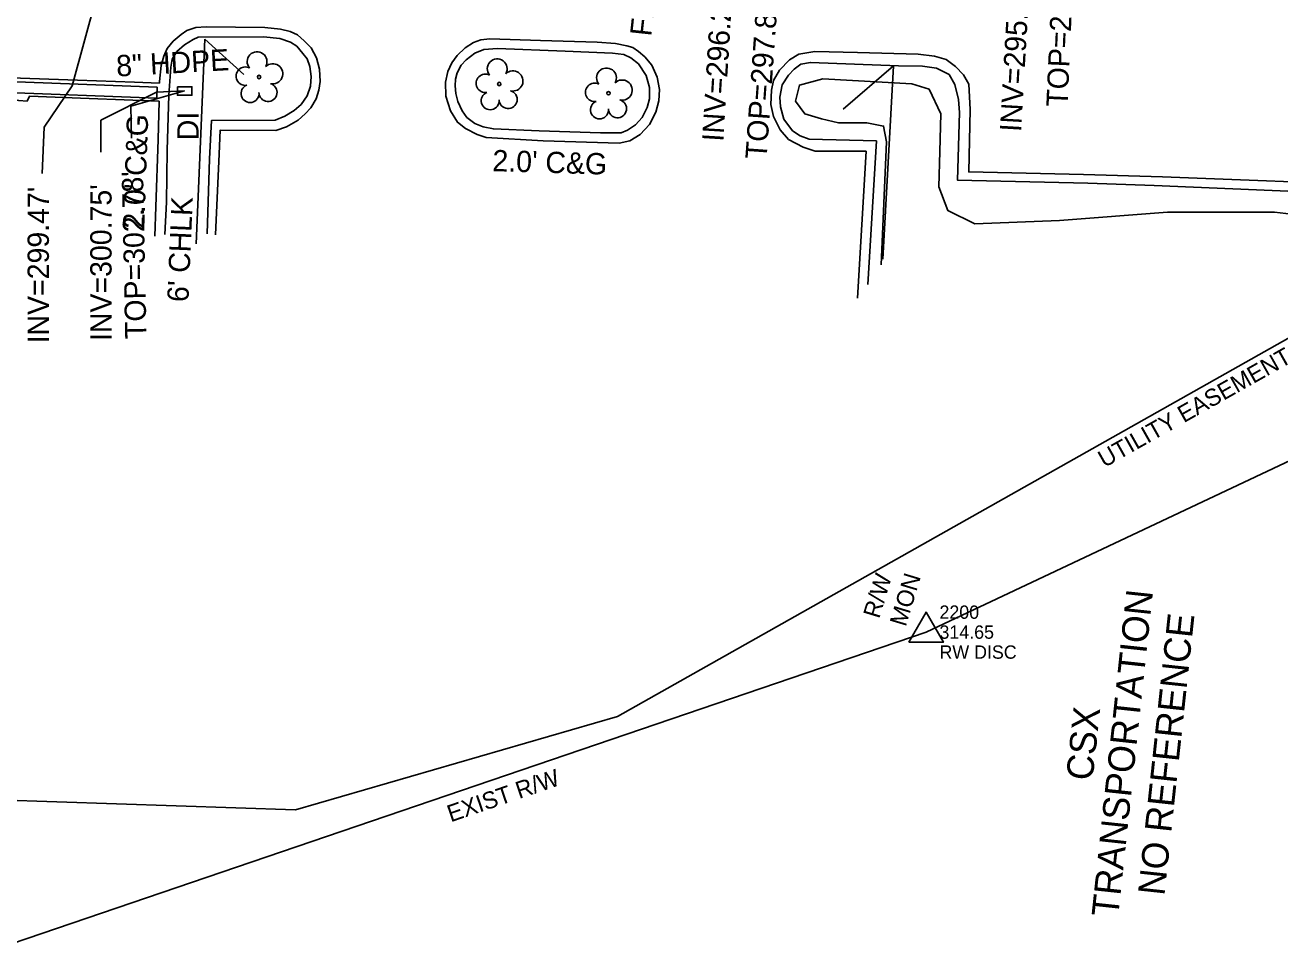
# Model space of a CAD drawing. Extents: x 2100323 to 2109811, y 740376 to 749755.
# Drawn here: x 2105494.9 to 2105730.4, y 740724.2 to 740897.7 of the extents above; entities that cross this region are included whole.
import ezdxf

# ---------------------------------------------------------------- set-up
doc = ezdxf.new("R2010")
doc.units = 0
for name, color, linetype in [('Exist Other Culture Fence Line', 7, 'Continuous'), ('Exist Other Culture Fence Line Text', 7, 'Continuous'), ('Exist Other Culture Gate', 7, 'Continuous'), ('Exist Property Deed Book Text', 7, 'Continuous'), ('Exist Property Owner Text', 7, 'Continuous'), ('Exist Right of Way Easement Line', 7, 'Continuous'), ('Exist Right of Way Easement Line Text', 7, 'Continuous'), ('Exist Right of Way Line', 7, 'Continuous'), ('Exist Right of Way Line Text', 7, 'Continuous'), ('Exist Right of Way Monument CELL', 7, 'Continuous'), ('Exist Right of Way Monument Cogo Comment', 7, 'Continuous'), ('Exist Right of Way Monument Cogo Elevation', 7, 'Continuous'), ('Exist Right of Way Monument Cogo Number', 7, 'Continuous'), ('Exist Right of Way Monument Text', 7, 'Continuous'), ('Exist Roads Change in Surface', 7, 'Continuous'), ('Exist Roads Curbs', 7, 'Continuous'), ('Exist Roads EOP Other', 7, 'Continuous'), ('Exist Roads EOP Other Text', 7, 'Continuous'), ('Exist Structure Minor Catch Basin Top Elevation', 7, 'Continuous'), ('Exist Structure Minor Drop Inlet', 7, 'Continuous'), ('Exist Structure Minor Drop Inlet Text', 7, 'Continuous'), ('Exist Structure Minor Drop Inlet Top Elevation', 7, 'Continuous'), ('Exist Structure Minor Pipes HDPE 8 Inch', 7, 'Continuous'), ('Exist Structure Minor Pipes HDPE 8 Inch Invert', 7, 'Continuous'), ('Exist Structure Minor Pipes HDPE 8 Inch Leader', 7, 'Continuous'), ('Exist Structure Minor Pipes HDPE 8 Inch Text', 7, 'Continuous'), ('Exist Structure Minor Pipes RCP 12 Inch Invert', 7, 'Continuous'), ('Exist Vegetation Tree CELL', 7, 'Continuous'), ('Exist Vegetation Woods Line', 7, 'Continuous')]:
    doc.layers.add(name, color=color, linetype=linetype)

msp = doc.modelspace()

# ---------------------------------------------------------------- linework, layer by layer
at = {"layer": 'Exist Other Culture Fence Line'}
for points in [[(2105527.03, 740856.55), (2105528.64, 740895.03)], [(2105655.89, 740853.69), (2105657.87, 740890.02)]]:
    msp.add_lwpolyline(points, dxfattribs=at)
at = {"layer": 'Exist Other Culture Gate'}
for points in [[(2105528.64, 740895.03), (2105535.97, 740888.36)], [(2105657.87, 740890.02), (2105648.4, 740881.84)]]:
    msp.add_lwpolyline(points, dxfattribs=at)
at = {"layer": 'Exist Right of Way Easement Line'}
for p, q in [((2105606.11, 740767.86), (2105829.72, 740894.07)), ((2105545.69, 740750.32), (2105606.11, 740767.86)), ((2105383.68, 740755.81), (2105545.69, 740750.32))]:
    msp.add_line(p, q, dxfattribs=at)
at = {"layer": 'Exist Right of Way Line'}
for p, q in [((2105664, 740783.68), (2105736.33, 740817.84)), ((2105489.57, 740724.2), (2105664, 740783.68))]:
    msp.add_line(p, q, dxfattribs=at)
at = {"layer": 'Exist Right of Way Monument CELL'}
msp.add_line((2105664, 740783.68), (2105664, 740783.68), dxfattribs=at)
msp.add_lwpolyline([(2105660.75, 740781.79), (2105664, 740787.43), (2105667.25, 740781.79)], close=True, dxfattribs=at)
at = {"layer": 'Exist Roads Change in Surface'}
msp.add_lwpolyline([(2105520.06, 740883.39), (2105506.94, 740883.86), (2105495.75, 740884.29), (2105495.31, 740883.34), (2105493.73, 740883.46), (2105491.62, 740883.94), (2105490.77, 740884.44), (2105488.71, 740884.55), (2105488.79, 740887.86), (2105495.81, 740887.62), (2105504.79, 740887.3), (2105515.48, 740886.94), (2105520.13, 740886.76)], dxfattribs=at)
at = {"layer": 'Exist Roads Curbs'}
for points in [[(2105529.08, 740858.44), (2105529.56, 740872.53), (2105529.94, 740879.74), (2105541.86, 740879.77), (2105543.67, 740880.58), (2105545.42, 740881.62), (2105546.74, 740882.75), (2105547.86, 740884.36), (2105548.48, 740886.17), (2105548.6, 740888.02), (2105548.38, 740889.86), (2105547.84, 740891.31), (2105547.05, 740892.34), (2105545.89, 740893.69), (2105544.74, 740894.45), (2105542.71, 740895.11), (2105539.69, 740895.46), (2105527.39, 740895.35), (2105526.45, 740894.95), (2105524.86, 740893.96), (2105523.38, 740892.67), (2105522.5, 740891.25), (2105522.27, 740889.72), (2105521.92, 740884.51), (2105521.6, 740874.15), (2105521.49, 740864.43), (2105521.14, 740858.33)], [(2105591.36, 740877.77), (2105582.8, 740878.14), (2105580.9, 740878.55), (2105579.31, 740879.2), (2105577.82, 740880.27), (2105576.93, 740881.53), (2105576.16, 740883.29), (2105575.75, 740884.78), (2105575.63, 740886.27), (2105575.68, 740887.5), (2105575.98, 740888.68), (2105576.78, 740890.15), (2105577.67, 740891.1), (2105579.31, 740892.39), (2105581.02, 740893.08), (2105583.59, 740893.27), (2105596.29, 740892.77), (2105605.18, 740892.38), (2105607.3, 740892.1), (2105608.61, 740891.52), (2105610.02, 740890.38), (2105611.48, 740888.18), (2105612.11, 740885.95), (2105612.11, 740883.8), (2105611.68, 740882.2), (2105610.71, 740880.29), (2105609.48, 740878.9), (2105607.98, 740877.91), (2105606.76, 740877.44), (2105602.89, 740877.45), (2105591.36, 740877.77)], [(2105751.07, 740865.66), (2105706.76, 740867.52), (2105694.31, 740867.96), (2105669.9, 740868.53), (2105670.26, 740881.26), (2105670.09, 740883.65), (2105669.37, 740886.49), (2105668.3, 740888.4), (2105665.91, 740889.58), (2105663.34, 740889.96), (2105658.78, 740890.02), (2105642.27, 740890.64), (2105640.5, 740890.33), (2105639.24, 740889.38), (2105638.18, 740888.27), (2105637.01, 740886.45), (2105636.57, 740884.1), (2105636.68, 740882.28), (2105637.3, 740879.96), (2105638.94, 740877.8), (2105640.37, 740876.87), (2105642.08, 740876.2), (2105654.68, 740875.89), (2105653.06, 740848.93)]]:
    msp.add_lwpolyline(points, dxfattribs=at)
at = {"layer": 'Exist Roads EOP Other'}
for points in [[(2105530.69, 740858.27), (2105531.36, 740873.49), (2105531.52, 740877.89), (2105541.99, 740877.86), (2105544, 740878.54), (2105546.16, 740879.79), (2105547.49, 740880.98), (2105548.52, 740882.14), (2105549.52, 740883.83), (2105550.07, 740885.42), (2105550.31, 740887.03), (2105550.16, 740889.39), (2105549.59, 740891.51), (2105548.63, 740893.35), (2105547.32, 740894.71), (2105546.02, 740895.79), (2105544.69, 740896.46), (2105542.83, 740896.88), (2105539.89, 740897.22), (2105528.94, 740897.31), (2105526.96, 740897.22), (2105525.3, 740896.65), (2105524.19, 740895.9), (2105522.72, 740894.65), (2105521.58, 740893.26), (2105520.95, 740891.83), (2105520.49, 740890.08), (2105520.14, 740887.07), (2105520.13, 740886.76)], [(2105591.66, 740894.75), (2105582.14, 740895.08), (2105580.45, 740894.9), (2105579.05, 740894.37), (2105577.5, 740893.37), (2105576.02, 740891.93), (2105575.01, 740890.56), (2105574.26, 740888.94), (2105573.84, 740886.95), (2105573.9, 740884.29), (2105574.78, 740881.54), (2105576.09, 740879.41), (2105577.57, 740878.23), (2105579.76, 740877.1), (2105581.46, 740876.55), (2105592.16, 740875.94), (2105606.41, 740875.5), (2105608.39, 740875.94), (2105610.32, 740877.12), (2105612.08, 740878.96), (2105613.26, 740881.27), (2105613.87, 740883.43), (2105613.99, 740885.56), (2105613.53, 740887.89), (2105612.53, 740890.15), (2105611.21, 740891.7), (2105610.03, 740892.72), (2105608.96, 740893.46), (2105607.84, 740893.74), (2105605.71, 740894.2), (2105602.3, 740894.42), (2105591.66, 740894.75)], [(2105750.55, 740867.52), (2105708.35, 740869.15), (2105693.5, 740869.61), (2105672, 740870.07), (2105672.27, 740881.8), (2105672.02, 740886.53), (2105670.99, 740888.34), (2105669.51, 740889.88), (2105667.74, 740891.17), (2105665.57, 740891.8), (2105662.49, 740892.18), (2105651.09, 740892.5), (2105643.14, 740892.72), (2105640.08, 740892.17), (2105638.34, 740891.15), (2105636.48, 740889.18), (2105635.38, 740887.22), (2105634.96, 740885.4), (2105634.85, 740882.74), (2105635.35, 740880.47), (2105636.6, 740878.01), (2105638.19, 740876.17), (2105640.92, 740874.71), (2105643.2, 740873.98), (2105648.68, 740873.95), (2105652.73, 740873.95), (2105651.11, 740846.37)], [(2105520.06, 740883.39), (2105519.89, 740876.18), (2105519.45, 740863.5), (2105519.28, 740858.04)]]:
    msp.add_lwpolyline(points, dxfattribs=at)
at = {"layer": 'Exist Structure Minor Drop Inlet'}
for points in [[(2105519.71, 740886.01), (2105489.99, 740887.15), (2105489.9, 740885.06), (2105519.63, 740883.92)], [(2105523.51, 740886.07), (2105526.24, 740886.07), (2105526.24, 740884.48), (2105523.51, 740884.48)]]:
    msp.add_lwpolyline(points, close=True, dxfattribs=at)
at = {"layer": 'Exist Structure Minor Drop Inlet Top Elevation'}
msp.add_lwpolyline([(2105524.85, 740885.33), (2105514.8, 740882.42), (2105514.92, 740876.42)], dxfattribs=at)
at = {"layer": 'Exist Structure Minor Pipes HDPE 8 Inch'}
for p, q in [((2105503.79, 740886.22), (2105533.26, 740995.72)), ((2105524.83, 740885.33), (2105519.56, 740885.03))]:
    msp.add_line(p, q, dxfattribs=at)
at = {"layer": 'Exist Structure Minor Pipes HDPE 8 Inch Leader'}
for points in [[(2105503.79, 740886.22), (2105498.5, 740878.5), (2105498.12, 740869.77)], [(2105519.56, 740885.03), (2105509.16, 740879.78), (2105509.16, 740873.78)]]:
    msp.add_lwpolyline(points, dxfattribs=at)
at = {"layer": 'Exist Vegetation Tree CELL'}
for p, q in [((2105538.84, 740887.91), (2105538.84, 740887.91)), ((2105583.9, 740886.58), (2105583.9, 740886.58)), ((2105604.4, 740884.85), (2105604.4, 740884.85))]:
    msp.add_line(p, q, dxfattribs=at)
for centre in [(2105538.84, 740887.91), (2105583.9, 740886.58), (2105604.4, 740884.85)]:
    msp.add_circle(centre, 0.326, dxfattribs=at)
for centre, radius, start, end in [((2105538.46, 740890.78), 1.86, 330.1651, 219.7134), ((2105536.24, 740888.06), 1.73, 62.6636, 279.3457), ((2105541.39, 740888.5), 1.9, 257.1011, 134.1999), ((2105583.52, 740889.45), 1.86, 330.1651, 219.7134), ((2105581.3, 740886.73), 1.73, 62.6636, 279.3457), ((2105586.45, 740887.16), 1.9, 257.1011, 134.1999), ((2105604.02, 740887.73), 1.86, 330.1651, 219.7134), ((2105606.95, 740885.44), 1.9, 257.1011, 134.1999), ((2105537.14, 740884.79), 1.69, 111.5671, 6.231), ((2105540.51, 740885.01), 1.7, 181.2822, 74.56), ((2105582.2, 740883.45), 1.69, 111.5671, 6.231), ((2105585.57, 740883.68), 1.7, 181.2822, 74.56), ((2105601.8, 740885.01), 1.73, 62.6636, 279.3457), ((2105602.7, 740881.73), 1.69, 111.5671, 6.231), ((2105606.08, 740881.95), 1.7, 181.2822, 74.56)]:
    msp.add_arc(centre, radius, start, end, dxfattribs=at)
at = {"layer": 'Exist Vegetation Woods Line'}
msp.add_lwpolyline([(2105655.54, 740852.65), (2105656.59, 740875.75), (2105656.01, 740878.69), (2105652.86, 740879.27), (2105647.58, 740879.32), (2105644.37, 740880.04), (2105641.23, 740881), (2105639.47, 740883.38), (2105640.22, 740886.37), (2105644.63, 740887.53), (2105661.32, 740886.6), (2105664.54, 740885.59), (2105666.73, 740881), (2105666.57, 740873.9), (2105666.37, 740867.26), (2105668.09, 740862.83), (2105673.16, 740860.31), (2105689.05, 740860.96), (2105709.27, 740862.5), (2105729.36, 740862.51), (2105751.7, 740859.91)], dxfattribs=at)

# ---------------------------------------------------------------- texts
at = {"layer": 'Exist Other Culture Fence Line Text'}
for s, rotation, p in [('FRENCH', 83.8864, (2105612.4, 740895.44)), ("6' CHLK", 87.5957, (2105525.58, 740845.59))]:
    msp.add_text(s, height=4, rotation=rotation, dxfattribs=at).set_placement(p)
at = {"layer": 'Exist Property Deed Book Text'}
msp.add_text('NO REFERENCE', height=5, rotation=83.8864, dxfattribs=at).set_placement((2105708.7, 740734.09))
at = {"layer": 'Exist Property Owner Text'}
for s, p in [('TRANSPORTATION', (2105700.01, 740730.05)), ('CSX', (2105695.21, 740755.67))]:
    msp.add_text(s, height=5, rotation=83.8864, dxfattribs=at).set_placement(p)
at = {"layer": 'Exist Right of Way Easement Line Text'}
msp.add_text('UTILITY EASEMENT BM 1985 PG 594', height=3.2, rotation=29.4407, dxfattribs=at).set_placement((2105697.43, 740814.48))
at = {"layer": 'Exist Right of Way Line Text'}
msp.add_text('EXIST R/W', height=3.2, rotation=18.8291, dxfattribs=at).set_placement((2105574.79, 740747.96))
at = {"layer": 'Exist Right of Way Monument Cogo Comment'}
msp.add_text('RW DISC', height=2.5, dxfattribs=at).set_placement((2105666.5, 740778.68))
at = {"layer": 'Exist Right of Way Monument Cogo Elevation'}
msp.add_text('314.65', height=2.5, dxfattribs=at).set_placement((2105666.5, 740782.43))
at = {"layer": 'Exist Right of Way Monument Cogo Number'}
msp.add_text('2200', height=2.5, dxfattribs=at).set_placement((2105666.5, 740786.18))
at = {"layer": 'Exist Right of Way Monument Text'}
for s, p in [('R/W', (2105655.18, 740786.08)), ('MON', (2105660.16, 740784.57))]:
    msp.add_text(s, height=3.2, rotation=73.1928, dxfattribs=at).set_placement(p)
at = {"layer": 'Exist Roads EOP Other Text'}
for rotation, p in [(87.9947, (2105517.3, 740859.34)), (358.2384, (2105582.56, 740870.23))]:
    msp.add_text("2.0' C&G", height=4, rotation=rotation, dxfattribs=at).set_placement(p)
at = {"layer": 'Exist Structure Minor Catch Basin Top Elevation'}
msp.add_text("TOP=297.62'", height=4, rotation=87.4625, dxfattribs=at).set_placement((2105690.53, 740882.24))
at = {"layer": 'Exist Structure Minor Drop Inlet Text'}
msp.add_text('DI', height=4, rotation=90, dxfattribs=at).set_placement((2105527.48, 740876.03))
at = {"layer": 'Exist Structure Minor Drop Inlet Top Elevation'}
for s, rotation, p in [("TOP=297.88'", 85.9613, (2105634.05, 740872.36)), ("TOP=302.78'", 91.2079, (2105517.72, 740838.75))]:
    msp.add_text(s, height=4, rotation=rotation, dxfattribs=at).set_placement(p)
at = {"layer": 'Exist Structure Minor Pipes HDPE 8 Inch Invert'}
for s, p in [("INV=299.47'", (2105499.4, 740837.88)), ("INV=300.75'", (2105511.16, 740838.33))]:
    msp.add_text(s, height=4, rotation=90, dxfattribs=at).set_placement(p)
at = {"layer": 'Exist Structure Minor Pipes HDPE 8 Inch Text'}
msp.add_text('8" HDPE', height=4, rotation=3.2733, dxfattribs=at).set_placement((2105512.14, 740887.98))
at = {"layer": 'Exist Structure Minor Pipes RCP 12 Inch Invert'}
for s, rotation, p in [("INV=295.51'", 86.676, (2105681.81, 740877.53)), ("INV=296.23'", 86.488, (2105625.94, 740875.7))]:
    msp.add_text(s, height=4, rotation=rotation, dxfattribs=at).set_placement(p)

doc.saveas('drawing.dxf')
